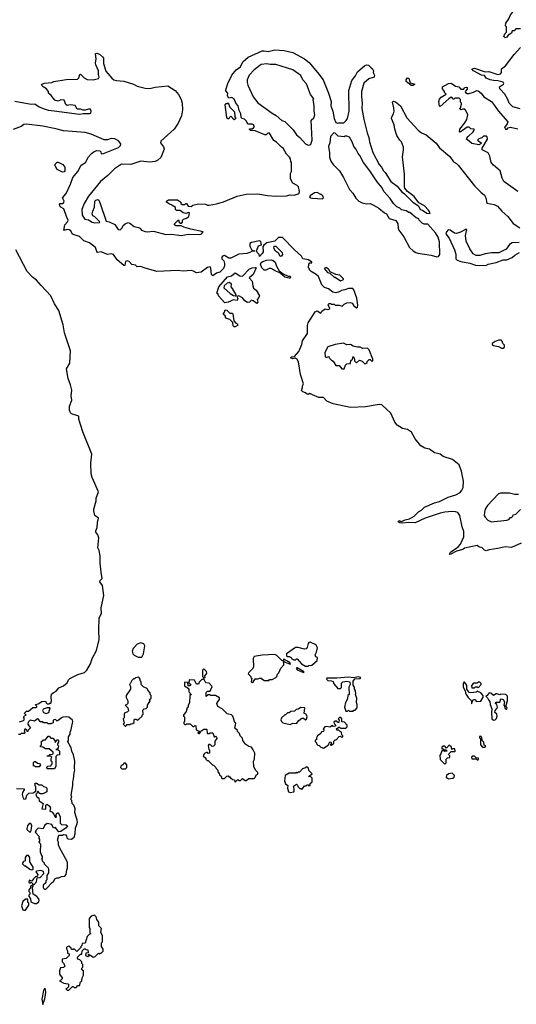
# Model space of a CAD drawing. Extents: x 1933546 to 2138868, y 524910 to 667279.
# Tile 386 of 466: x 2075729 to 2081250, y 566802 to 577742. Entities that reach past the tile are written whole.
import ezdxf

# ---------------------------------------------------------------- set-up
doc = ezdxf.new("R2010")
doc.units = 0

msp = doc.modelspace()

# ---------------------------------------------------------------- linework, layer by layer
at = {"layer": '0CON10XD'}
for points in [[(2081295, 577640), (2081245, 577640), (2081225, 577620), (2081202, 577618), (2081198, 577592), (2081160, 577570), (2081145, 577550), (2081125, 577542), (2081110, 577555), (2081123, 577587), (2081140, 577605), (2081140, 577665), (2081130, 577675), (2081133, 577705), (2081167, 577753), (2081184, 577796), (2081207, 577823), (2081242, 577905), (2081275, 577950)], [(2081293, 576753), (2081212, 576775), (2081172, 576815), (2081157, 576857), (2081122, 576915), (2081068, 576975), (2081064, 576996), (2081107, 577025), (2081110, 577035), (2081105, 577047), (2081045, 577064), (2080995, 577066), (2080958, 577075), (2080915, 577094), (2080895, 577124), (2080862, 577125), (2080774, 577175), (2080757, 577195), (2080785, 577204), (2080902, 577162), (2080945, 577168), (2081045, 577132), (2081075, 577141), (2081087, 577155), (2081084, 577195), (2081131, 577229), (2081226, 577355), (2081295, 577434)], [(2076111, 576729), (2076395, 576692), (2076435, 576702), (2076505, 576700), (2076520, 576705), (2076522, 576725), (2076515, 576750), (2076495, 576750), (2076455, 576738), (2076435, 576738), (2076405, 576750), (2076368, 576748), (2076345, 576788), (2076295, 576798), (2076255, 576790), (2076242, 576802), (2076225, 576848), (2076185, 576852), (2076155, 576838), (2076118, 576848), (2076079, 576899), (2076050, 576925), (2076048, 576945), (2076026, 576976), (2075990, 576995), (2075972, 577015), (2075980, 577025), (2076005, 577036), (2076086, 577044), (2076110, 577055), (2076245, 577078), (2076370, 577080), (2076385, 577095), (2076396, 577134), (2076404, 577136), (2076445, 577098), (2076479, 577079), (2076545, 577076), (2076605, 577090), (2076612, 577105), (2076605, 577135), (2076605, 577175), (2076575, 577240), (2076570, 577265), (2076580, 577305), (2076573, 577367), (2076585, 577370), (2076615, 577358), (2076650, 577330), (2076659, 577315), (2076662, 577255), (2076685, 577170), (2076752, 577092), (2076776, 577076), (2076805, 577067), (2076885, 577058), (2076995, 577025), (2077035, 577003), (2077125, 576980), (2077175, 576978), (2077235, 576992), (2077375, 577009), (2077457, 576955), (2077495, 576910), (2077524, 576855), (2077535, 576815), (2077540, 576740), (2077527, 576675), (2077489, 576591), (2077445, 576525), (2077299, 576391), (2077293, 576375), (2077329, 576329), (2077334, 576304), (2077297, 576213), (2077265, 576180), (2077235, 576166), (2077175, 576158), (2077075, 576169), (2076965, 576134), (2076862, 576138), (2076782, 576085), (2076708, 576012), (2076627, 575945), (2076495, 575780), (2076445, 575699), (2076421, 575635), (2076425, 575570), (2076453, 575525), (2076495, 575520), (2076535, 575494), (2076565, 575487), (2076615, 575490), (2076620, 575495), (2076565, 575552), (2076542, 575565), (2076533, 575585), (2076542, 575615), (2076562, 575658), (2076563, 575725), (2076575, 575738), (2076596, 575746), (2076608, 575738), (2076625, 575700), (2076690, 575505), (2076725, 575497), (2076788, 575468), (2076825, 575410), (2076845, 575408), (2076869, 575431), (2076880, 575455), (2076900, 575475), (2076935, 575488), (2076955, 575480), (2077003, 575443), (2077050, 575435), (2077065, 575428), (2077084, 575404), (2077125, 575390), (2077145, 575387), (2077215, 575393), (2077355, 575354), (2077415, 575361), (2077525, 575344), (2077605, 575358), (2077733, 575357), (2077750, 575365), (2077767, 575387), (2077630, 575415), (2077555, 575437), (2077525, 575453), (2077465, 575452), (2077450, 575465), (2077450, 575475), (2077495, 575520), (2077502, 575492), (2077515, 575480), (2077525, 575480), (2077537, 575493), (2077540, 575515), (2077550, 575525), (2077585, 575538), (2077610, 575555), (2077618, 575598), (2077605, 575600), (2077575, 575590), (2077548, 575598), (2077512, 575622), (2077473, 575623), (2077462, 575632), (2077460, 575655), (2077448, 575668), (2077435, 575670), (2077417, 575687), (2077395, 575692), (2077360, 575715), (2077360, 575725), (2077385, 575740), (2077485, 575742), (2077520, 575715), (2077522, 575702), (2077535, 575690), (2077565, 575690), (2077575, 575700), (2077585, 575700), (2077602, 575672), (2077635, 575668), (2077655, 575680), (2077715, 575696), (2077795, 575693), (2077815, 575683), (2077835, 575683), (2077915, 575697), (2077995, 575718), (2078147, 575783), (2078245, 575805), (2078377, 575807), (2078485, 575788), (2078575, 575781), (2078695, 575786), (2078735, 575796), (2078781, 575791), (2078825, 575806), (2078836, 575815), (2078841, 575835), (2078828, 575885), (2078815, 575900), (2078767, 575927), (2078740, 575975), (2078740, 576035), (2078750, 576055), (2078752, 576085), (2078750, 576155), (2078742, 576168), (2078740, 576195), (2078730, 576215), (2078695, 576250), (2078658, 576315), (2078640, 576325), (2078585, 576382), (2078555, 576402), (2078505, 576482), (2078488, 576482), (2078470, 576465), (2078455, 576462), (2078347, 576507), (2078295, 576510), (2078282, 576522), (2078282, 576528), (2078315, 576530), (2078330, 576540), (2078338, 576555), (2078328, 576575), (2078315, 576582), (2078265, 576580), (2078250, 576615), (2078227, 576637), (2078203, 576643), (2078190, 576655), (2078187, 576695), (2078167, 576735), (2078158, 576785), (2078130, 576815), (2078117, 576855), (2078105, 576868), (2078085, 576878), (2078055, 576870), (2078040, 576895), (2078042, 576925), (2078022, 576952), (2078019, 576965), (2078041, 577035), (2078089, 577125), (2078135, 577184), (2078183, 577217), (2078211, 577275), (2078269, 577325), (2078425, 577396), (2078445, 577398), (2078490, 577390), (2078565, 577408), (2078668, 577402), (2078765, 577379), (2078895, 577306), (2078946, 577266), (2079055, 577139), (2079101, 577075), (2079162, 576925), (2079191, 576835), (2079188, 576785), (2079211, 576725), (2079224, 576645), (2079245, 576600), (2079265, 576592), (2079275, 576598), (2079332, 576598), (2079359, 576621), (2079374, 576646), (2079391, 576725), (2079389, 576955), (2079423, 577067), (2079461, 577119), (2079485, 577165), (2079565, 577234), (2079585, 577241), (2079605, 577238), (2079635, 577206), (2079651, 577195), (2079662, 577175), (2079660, 577155), (2079672, 577125), (2079668, 577105), (2079610, 577085), (2079554, 577036), (2079530, 576945), (2079529, 576885), (2079536, 576815), (2079533, 576755), (2079554, 576634), (2079590, 576485), (2079610, 576435), (2079617, 576385), (2079656, 576266), (2079724, 576134), (2079752, 576105), (2079772, 576065), (2079792, 576045), (2079854, 575944), (2079925, 575892), (2079974, 575834), (2080008, 575808), (2080098, 575715), (2080163, 575673), (2080180, 575635), (2080206, 575626), (2080255, 575593), (2080290, 575590), (2080292, 575595), (2080273, 575625), (2080230, 575675), (2080168, 575708), (2080115, 575778), (2080042, 575832), (2080010, 575870), (2080006, 575886), (2080006, 576026), (2079983, 576217), (2079996, 576295), (2079994, 576325), (2079974, 576384), (2079955, 576404), (2079923, 576455), (2079900, 576525), (2079893, 576573), (2079862, 576645), (2079866, 576664), (2079886, 576695), (2079892, 576725), (2079890, 576765), (2079874, 576825), (2079885, 576836), (2079905, 576830), (2079964, 576785), (2080032, 576652), (2080159, 576515), (2080197, 576487), (2080248, 576465), (2080360, 576370), (2080395, 576320), (2080512, 576222), (2080552, 576162), (2080584, 576144), (2080605, 576125), (2080786, 575896), (2080855, 575825), (2080895, 575794), (2080910, 575765), (2080924, 575704), (2081005, 575690), (2081041, 575671), (2081088, 575615), (2081157, 575557), (2081215, 575479), (2081289, 575429)], [(2078935, 576348), (2078955, 576352), (2078965, 576360), (2078982, 576405), (2078970, 576625), (2078998, 576652), (2079010, 576685), (2079002, 576725), (2079002, 576785), (2078990, 576855), (2079000, 576865), (2078962, 576912), (2078918, 577028), (2078876, 577076), (2078854, 577124), (2078767, 577187), (2078575, 577243), (2078515, 577244), (2078475, 577253), (2078414, 577246), (2078334, 577186), (2078280, 577125), (2078259, 577075), (2078258, 577045), (2078264, 577014), (2078325, 576887), (2078377, 576817), (2078534, 576705), (2078579, 576679), (2078645, 576623), (2078675, 576612), (2078770, 576520), (2078808, 576465), (2078845, 576432), (2078905, 576362), (2078935, 576348)], [(2080082, 577012), (2080026, 577055), (2080024, 577075), (2080041, 577095), (2080055, 577093), (2080071, 577041), (2080122, 577025), (2080105, 577013), (2080082, 577012)], [(2081266, 575835), (2081113, 575943), (2081092, 575982), (2081071, 576065), (2080996, 576126), (2080971, 576155), (2080956, 576225), (2080937, 576265), (2080872, 576295), (2080872, 576315), (2080928, 576415), (2080925, 576440), (2080915, 576450), (2080885, 576450), (2080865, 576430), (2080835, 576420), (2080820, 576405), (2080858, 576375), (2080856, 576364), (2080835, 576353), (2080755, 576368), (2080724, 576394), (2080698, 576415), (2080700, 576425), (2080713, 576445), (2080770, 576495), (2080782, 576515), (2080780, 576525), (2080745, 576530), (2080725, 576550), (2080705, 576550), (2080625, 576492), (2080620, 576495), (2080623, 576525), (2080678, 576595), (2080700, 576635), (2080710, 576685), (2080690, 576735), (2080678, 576748), (2080655, 576750), (2080632, 576742), (2080620, 576755), (2080628, 576762), (2080640, 576805), (2080640, 576815), (2080630, 576825), (2080630, 576855), (2080615, 576870), (2080565, 576870), (2080555, 576860), (2080545, 576860), (2080538, 576878), (2080525, 576880), (2080500, 576865), (2080405, 576778), (2080395, 576782), (2080388, 576835), (2080395, 576860), (2080415, 576880), (2080470, 576915), (2080450, 576935), (2080450, 576945), (2080430, 576975), (2080430, 576995), (2080495, 577032), (2080525, 577038), (2080574, 577004), (2080610, 576995), (2080635, 576972), (2080665, 576970), (2080675, 576990), (2080695, 576992), (2080705, 576988), (2080705, 576970), (2080682, 576945), (2080684, 576934), (2080704, 576924), (2080725, 576922), (2080775, 576936), (2080810, 576955), (2080825, 576953), (2080861, 576925), (2080887, 576885), (2080974, 576835), (2081008, 576788), (2081049, 576729), (2081155, 576608), (2081150, 576585), (2081120, 576545), (2081130, 576535), (2081132, 576522), (2081148, 576525), (2081158, 576542), (2081185, 576547), (2081265, 576530)], [(2075675, 576838), (2075855, 576804), (2075896, 576806), (2075945, 576774), (2075988, 576755), (2076046, 576736), (2076111, 576729)], [(2078115, 576630), (2078075, 576670), (2078060, 576655), (2078055, 576640), (2078042, 576642), (2078032, 576655), (2078012, 576795), (2078025, 576810), (2078035, 576810), (2078045, 576820), (2078065, 576770), (2078117, 576717), (2078122, 576662), (2078130, 576645), (2078115, 576630)], [(2080405, 572260), (2080238, 572205), (2080125, 572151), (2080055, 572154), (2079985, 572148), (2079955, 572152), (2079938, 572165), (2079945, 572177), (2079975, 572168), (2080014, 572186), (2080064, 572196), (2080115, 572228), (2080164, 572276), (2080195, 572292), (2080230, 572325), (2080340, 572375), (2080395, 572390), (2080492, 572438), (2080578, 572462), (2080625, 572491), (2080646, 572515), (2080659, 572545), (2080664, 572615), (2080641, 572725), (2080616, 572796), (2080541, 572855), (2080438, 572888), (2080404, 572914), (2080375, 572922), (2080341, 572931), (2080285, 572972), (2080232, 572982), (2080188, 573008), (2080124, 573084), (2080085, 573161), (2080041, 573191), (2079985, 573202), (2079927, 573237), (2079901, 573271), (2079855, 573371), (2079755, 573463), (2079725, 573466), (2079575, 573440), (2079405, 573432), (2079215, 573473), (2079144, 573504), (2079106, 573546), (2079055, 573544), (2078985, 573574), (2078955, 573589), (2078935, 573579), (2078925, 573580), (2078908, 573598), (2078875, 573607), (2078862, 573622), (2078873, 573655), (2078872, 573675), (2078884, 573695), (2078849, 573799), (2078830, 573940), (2078815, 573967), (2078795, 573982), (2078766, 573974), (2078740, 573985), (2078750, 573995), (2078785, 574000), (2078831, 574055), (2078865, 574132), (2078874, 574175), (2078929, 574255), (2078929, 574345), (2078935, 574375), (2079015, 574498), (2079037, 574507), (2079075, 574482), (2079087, 574503), (2079125, 574530), (2079155, 574522), (2079170, 574525), (2079178, 574535), (2079160, 574575), (2079165, 574590), (2079185, 574590), (2079195, 574580), (2079225, 574580), (2079235, 574570), (2079282, 574572), (2079315, 574560), (2079335, 574580), (2079365, 574598), (2079405, 574600), (2079425, 574592), (2079445, 574562), (2079475, 574540), (2079485, 574550), (2079488, 574572), (2079477, 574647), (2079445, 574741), (2079432, 574755), (2079385, 574756), (2079345, 574740), (2079305, 574733), (2079282, 574718), (2079245, 574707), (2079210, 574715), (2079161, 574751), (2079117, 574767), (2079088, 574795), (2079049, 574889), (2079025, 574912), (2078970, 574945), (2078950, 574965), (2078950, 574975), (2078940, 574985), (2078942, 575028), (2078955, 575040), (2078978, 575042), (2078978, 575048), (2078940, 575075), (2078877, 575087), (2078862, 575115), (2078784, 575184), (2078652, 575322), (2078605, 575324), (2078565, 575280), (2078478, 575262), (2078442, 575238), (2078431, 575219), (2078436, 575165), (2078425, 575143), (2078395, 575110), (2078392, 575135), (2078370, 575155), (2078360, 575175), (2078385, 575229), (2078418, 575242), (2078409, 575279), (2078395, 575286), (2078307, 575267), (2078288, 575255), (2078288, 575225), (2078305, 575189), (2078315, 575180), (2078342, 575175), (2078339, 575171), (2078315, 575172), (2078286, 575154), (2078255, 575146), (2078165, 575139), (2078075, 575091), (2078053, 575093), (2078005, 575123), (2077985, 575115), (2077977, 575103), (2077977, 575087), (2077998, 575065), (2078006, 575035), (2078005, 575006), (2077995, 574978), (2077955, 574938), (2077915, 574925), (2077875, 574895), (2077862, 574912), (2077853, 574983), (2077845, 574996), (2077815, 574989), (2077745, 574936), (2077695, 574929), (2077660, 574950), (2077634, 574956), (2077545, 574947), (2077485, 574955), (2077255, 574945), (2077114, 574984), (2077075, 575002), (2077035, 574998), (2077015, 575015), (2076975, 575022), (2076946, 575055), (2076925, 575065), (2076905, 575057), (2076897, 575013), (2076885, 575012), (2076813, 575073), (2076772, 575135), (2076745, 575140), (2076705, 575132), (2076635, 575162), (2076595, 575156), (2076586, 575166), (2076573, 575213), (2076505, 575263), (2076442, 575285), (2076395, 575332), (2076325, 575355), (2076312, 575365), (2076298, 575395), (2076278, 575408), (2076255, 575412), (2076221, 575401), (2076232, 575465), (2076260, 575495), (2076268, 575515), (2076248, 575555), (2076220, 575640), (2076180, 575665), (2076170, 575695), (2076175, 575701), (2076205, 575702), (2076220, 575710), (2076222, 575725), (2076206, 575765), (2076245, 575810), (2076295, 575915), (2076320, 575990), (2076374, 576055), (2076413, 576127), (2076460, 576155), (2076495, 576218), (2076528, 576255), (2076555, 576278), (2076585, 576288), (2076620, 576285), (2076630, 576275), (2076633, 576253), (2076662, 576255), (2076828, 576322), (2076849, 576345), (2076854, 576365), (2076829, 576395), (2076785, 576420), (2076744, 576424), (2076705, 576408), (2076667, 576407), (2076525, 576471), (2076455, 576490), (2076215, 576508), (2076131, 576529), (2075985, 576560), (2075805, 576581), (2075775, 576578), (2075745, 576557), (2075656, 576524)], [(2080365, 575106), (2080385, 575111), (2080401, 575135), (2080397, 575273), (2080382, 575325), (2080353, 575373), (2080265, 575470), (2080225, 575472), (2080205, 575480), (2080170, 575515), (2080165, 575530), (2080135, 575540), (2080065, 575600), (2080055, 575600), (2080027, 575617), (2079975, 575630), (2079955, 575648), (2079920, 575665), (2079885, 575700), (2079846, 575756), (2079778, 575835), (2079760, 575875), (2079702, 575942), (2079622, 576065), (2079552, 576155), (2079512, 576235), (2079492, 576255), (2079466, 576306), (2079444, 576334), (2079426, 576386), (2079396, 576436), (2079365, 576450), (2079345, 576450), (2079335, 576442), (2079268, 576448), (2079235, 576482), (2079220, 576485), (2079184, 576446), (2079176, 576374), (2079163, 576335), (2079173, 576265), (2079172, 576215), (2079189, 576169), (2079214, 576134), (2079283, 576065), (2079329, 575989), (2079396, 575856), (2079431, 575815), (2079465, 575760), (2079500, 575725), (2079535, 575706), (2079580, 575695), (2079625, 575699), (2079669, 575679), (2079720, 575650), (2079785, 575595), (2079806, 575585), (2079838, 575535), (2079912, 575512), (2079931, 575475), (2079935, 575425), (2079944, 575405), (2080001, 575331), (2080062, 575212), (2080105, 575175), (2080134, 575154), (2080155, 575148), (2080305, 575127), (2080365, 575106)], [(2076205, 576050), (2076145, 576079), (2076118, 576125), (2076122, 576138), (2076145, 576160), (2076155, 576160), (2076210, 576135), (2076232, 576105), (2076232, 576065), (2076225, 576052), (2076205, 576050)], [(2079095, 575752), (2079108, 575765), (2079100, 575785), (2079085, 575800), (2079075, 575800), (2079035, 575822), (2079005, 575818), (2078958, 575785), (2078952, 575775), (2078958, 575765), (2078985, 575758), (2079095, 575752)], [(2081283, 575267), (2081205, 575262), (2081175, 575243), (2081136, 575194), (2081057, 575153), (2080975, 575152), (2080905, 575141), (2080846, 575124), (2080805, 575122), (2080771, 575141), (2080734, 575195), (2080692, 575282), (2080685, 575345), (2080700, 575410), (2080685, 575411), (2080628, 575382), (2080585, 575368), (2080562, 575372), (2080515, 575404), (2080494, 575406), (2080472, 575385), (2080468, 575365), (2080503, 575315), (2080564, 575185), (2080576, 575136), (2080578, 575085), (2080592, 575072), (2080634, 575054), (2080735, 575039), (2080795, 575014), (2080910, 575010), (2080938, 575025), (2081025, 575043), (2081105, 575076), (2081145, 575076), (2081205, 575101), (2081232, 575128), (2081284, 575155)], [(2078635, 575113), (2078625, 575116), (2078605, 575149), (2078571, 575171), (2078554, 575204), (2078559, 575225), (2078575, 575225), (2078589, 575215), (2078647, 575157), (2078652, 575135), (2078635, 575113)], [(2075725, 569940), (2075770, 569955), (2075778, 569965), (2075777, 569987), (2075770, 569995), (2075782, 570008), (2075800, 570015), (2075782, 570032), (2075782, 570038), (2075805, 570060), (2075825, 570060), (2075847, 570073), (2075875, 570100), (2075908, 570102), (2075920, 570105), (2075920, 570115), (2075900, 570135), (2075935, 570140), (2075975, 570168), (2076015, 570170), (2076022, 570152), (2076035, 570140), (2076055, 570140), (2076065, 570150), (2076075, 570150), (2076082, 570175), (2076078, 570215), (2076081, 570249), (2076100, 570265), (2076135, 570280), (2076165, 570318), (2076215, 570342), (2076256, 570374), (2076272, 570408), (2076286, 570424), (2076375, 570466), (2076449, 570491), (2076474, 570516), (2076516, 570584), (2076535, 570646), (2076581, 570735), (2076614, 570855), (2076610, 570955), (2076614, 571096), (2076637, 571145), (2076634, 571206), (2076663, 571345), (2076650, 571455), (2076621, 571495), (2076625, 571513), (2076646, 571535), (2076636, 571605), (2076623, 571703), (2076622, 571785), (2076613, 571843), (2076599, 571875), (2076607, 571985), (2076598, 572018), (2076577, 572047), (2076577, 572065), (2076591, 572099), (2076594, 572155), (2076606, 572205), (2076565, 572234), (2076552, 572285), (2076553, 572305), (2076580, 572395), (2076578, 572425), (2076606, 572496), (2076534, 572655), (2076524, 572695), (2076518, 572815), (2076532, 572915), (2076431, 573165), (2076388, 573305), (2076387, 573337), (2076305, 573363), (2076293, 573375), (2076281, 573405), (2076283, 573447), (2076310, 573515), (2076302, 573565), (2076308, 573625), (2076295, 573685), (2076266, 573754), (2076250, 573865), (2076286, 573925), (2076295, 574065), (2076226, 574265), (2076211, 574351), (2076163, 574513), (2076116, 574585), (2076075, 574675), (2075969, 574789), (2075915, 574847), (2075871, 574881), (2075812, 574945), (2075685, 575185)], [(2078725, 574869), (2078675, 574882), (2078621, 574931), (2078585, 574944), (2078525, 574979), (2078503, 574977), (2078465, 574958), (2078445, 574959), (2078420, 574985), (2078407, 575025), (2078415, 575043), (2078433, 575057), (2078471, 575069), (2078524, 575074), (2078545, 575068), (2078568, 575048), (2078583, 575005), (2078615, 574953), (2078658, 574918), (2078712, 574892), (2078735, 574891), (2078739, 574885), (2078735, 574872), (2078725, 574869)], [(2078365, 574589), (2078325, 574619), (2078305, 574626), (2078285, 574604), (2078262, 574602), (2078230, 574620), (2078205, 574653), (2078165, 574674), (2078143, 574667), (2078153, 574645), (2078145, 574623), (2078105, 574631), (2078045, 574604), (2078008, 574598), (2077939, 574675), (2077934, 574694), (2077920, 574705), (2077943, 574775), (2078038, 574885), (2078085, 574895), (2078125, 574929), (2078175, 574897), (2078206, 574894), (2078285, 574974), (2078315, 574987), (2078349, 574989), (2078356, 574985), (2078325, 574912), (2078280, 574875), (2078315, 574838), (2078319, 574785), (2078329, 574759), (2078356, 574736), (2078395, 574675), (2078388, 574655), (2078368, 574635), (2078375, 574605), (2078365, 574589)], [(2079295, 574842), (2079330, 574855), (2079328, 574865), (2079289, 574905), (2079243, 574913), (2079182, 574942), (2079165, 574968), (2079135, 574988), (2079112, 574978), (2079150, 574935), (2079178, 574928), (2079225, 574880), (2079235, 574880), (2079295, 574842)], [(2078125, 574674), (2078134, 574676), (2078136, 574685), (2078096, 574756), (2078079, 574775), (2078084, 574805), (2078062, 574822), (2078036, 574815), (2078003, 574785), (2077997, 574765), (2078070, 574700), (2078105, 574678), (2078125, 574674)], [(2078125, 574330), (2078115, 574330), (2078102, 574342), (2078098, 574378), (2078065, 574410), (2078020, 574425), (2078013, 574453), (2077992, 574472), (2078007, 574493), (2078013, 574517), (2078030, 574515), (2078065, 574480), (2078095, 574480), (2078100, 574475), (2078110, 574395), (2078132, 574372), (2078150, 574365), (2078150, 574345), (2078125, 574330)], [(2079335, 573864), (2079350, 573905), (2079365, 573920), (2079408, 573922), (2079410, 573955), (2079428, 573972), (2079435, 574000), (2079450, 573975), (2079452, 573952), (2079475, 573930), (2079505, 573960), (2079538, 573948), (2079565, 573920), (2079578, 573922), (2079590, 573935), (2079590, 573945), (2079613, 573967), (2079625, 573968), (2079645, 573948), (2079655, 573952), (2079655, 573972), (2079615, 574076), (2079595, 574093), (2079545, 574090), (2079515, 574103), (2079485, 574103), (2079435, 574116), (2079405, 574134), (2079365, 574130), (2079327, 574147), (2079236, 574134), (2079155, 574108), (2079120, 574045), (2079125, 574000), (2079135, 573990), (2079165, 574000), (2079170, 573985), (2079195, 573960), (2079215, 573950), (2079235, 573910), (2079245, 573902), (2079282, 573902), (2079312, 573865), (2079335, 573864)], [(2081105, 574092), (2081120, 574105), (2081120, 574125), (2081100, 574145), (2081092, 574172), (2081082, 574182), (2081055, 574180), (2081015, 574167), (2080980, 574145), (2080980, 574135), (2080995, 574123), (2081052, 574112), (2081085, 574092), (2081105, 574092)], [(2081275, 572468), (2081235, 572468), (2081175, 572480), (2081075, 572481), (2081052, 572475), (2080930, 572345), (2080904, 572305), (2080895, 572270), (2080894, 572235), (2080904, 572215), (2080935, 572183), (2080975, 572164)], [(2081305, 571926), (2081195, 571877), (2081125, 571885), (2081045, 571866), (2080947, 571853), (2080915, 571841), (2080898, 571848), (2080870, 571875), (2080835, 571885), (2080815, 571900), (2080675, 571872), (2080655, 571857), (2080584, 571836), (2080515, 571800), (2080508, 571805), (2080517, 571825), (2080603, 571887), (2080628, 571915), (2080668, 571995), (2080667, 572055), (2080648, 572108), (2080622, 572235), (2080598, 572268), (2080575, 572276), (2080535, 572278), (2080455, 572271), (2080405, 572260)], [(2080975, 572164), (2081145, 572182), (2081165, 572190), (2081185, 572210), (2081195, 572210), (2081210, 572225), (2081215, 572240), (2081245, 572250), (2081295, 572300)], [(2077085, 570660), (2077107, 570695), (2077120, 570785), (2077109, 570809), (2077075, 570820), (2077035, 570803), (2076990, 570755), (2076979, 570725), (2076986, 570696), (2077002, 570682), (2077045, 570660), (2077085, 570660)], [(2078905, 570558), (2078935, 570560), (2078943, 570567), (2078978, 570572), (2079037, 570623), (2079040, 570655), (2079020, 570665), (2079013, 570685), (2079030, 570715), (2079038, 570765), (2079025, 570792), (2079008, 570805), (2078960, 570825), (2078945, 570823), (2078935, 570812), (2078924, 570766), (2078915, 570752), (2078895, 570748), (2078825, 570766), (2078795, 570767), (2078694, 570696), (2078694, 570675), (2078705, 570667), (2078726, 570666), (2078747, 570657), (2078755, 570642), (2078775, 570630), (2078795, 570630), (2078805, 570640), (2078815, 570640), (2078860, 570585), (2078905, 570558)], [(2078315, 570378), (2078325, 570382), (2078345, 570420), (2078375, 570420), (2078405, 570430), (2078415, 570420), (2078425, 570420), (2078445, 570400), (2078465, 570400), (2078498, 570402), (2078505, 570410), (2078535, 570410), (2078575, 570432), (2078588, 570445), (2078595, 570470), (2078610, 570485), (2078632, 570538), (2078667, 570573), (2078660, 570620), (2078645, 570622), (2078589, 570679), (2078565, 570688), (2078425, 570683), (2078335, 570668), (2078323, 570645), (2078327, 570553), (2078320, 570535), (2078275, 570490), (2078270, 570475), (2078300, 570445), (2078300, 570435), (2078310, 570425), (2078302, 570385), (2078315, 570378)], [(2078735, 570582), (2078740, 570585), (2078732, 570595), (2078708, 570615), (2078665, 570638), (2078660, 570635), (2078660, 570620), (2078680, 570605), (2078735, 570582)], [(2077785, 570430), (2077790, 570435), (2077788, 570452), (2077807, 570473), (2077810, 570485), (2077805, 570500), (2077775, 570530), (2077760, 570515), (2077760, 570445), (2077772, 570432), (2077785, 570430)], [(2078885, 570488), (2078892, 570495), (2078885, 570502), (2078815, 570540), (2078802, 570538), (2078815, 570518), (2078885, 570488)], [(2076905, 569890), (2076925, 569910), (2076955, 569910), (2076965, 569920), (2076988, 569922), (2077000, 569935), (2077000, 569965), (2077005, 569970), (2077025, 569970), (2077035, 569960), (2077055, 569970), (2077090, 570005), (2077090, 570015), (2077100, 570025), (2077098, 570072), (2077113, 570087), (2077135, 570090), (2077150, 570105), (2077150, 570125), (2077180, 570175), (2077170, 570185), (2077190, 570205), (2077190, 570235), (2077180, 570245), (2077180, 570265), (2077152, 570292), (2077150, 570305), (2077140, 570315), (2077110, 570325), (2077080, 570355), (2077080, 570385), (2077070, 570395), (2077070, 570415), (2077055, 570438), (2077015, 570430), (2077005, 570420), (2076995, 570420), (2076975, 570400), (2076958, 570362), (2076950, 570355), (2076960, 570335), (2076960, 570305), (2076912, 570235), (2076913, 570213), (2076930, 570175), (2076930, 570145), (2076915, 570130), (2076900, 570125), (2076930, 570095), (2076940, 570065), (2076928, 570052), (2076894, 570036), (2076890, 570025), (2076890, 569985), (2076880, 569975), (2076890, 569925), (2076880, 569915), (2076905, 569890)], [(2078125, 569270), (2078155, 569300), (2078165, 569290), (2078185, 569290), (2078205, 569310), (2078235, 569290), (2078245, 569290), (2078275, 569310), (2078335, 569310), (2078348, 569322), (2078360, 569355), (2078375, 569360), (2078377, 569377), (2078352, 569405), (2078332, 569445), (2078330, 569505), (2078340, 569525), (2078342, 569592), (2078325, 569630), (2078305, 569658), (2078275, 569668), (2078230, 569695), (2078230, 569705), (2078210, 569735), (2078205, 569760), (2078180, 569785), (2078172, 569812), (2078150, 569835), (2078150, 569845), (2078122, 569872), (2078130, 569925), (2078120, 569935), (2078100, 570005), (2078085, 570020), (2078035, 570030), (2077980, 570085), (2077933, 570113), (2077922, 570145), (2077930, 570165), (2077952, 570188), (2077949, 570209), (2077905, 570233), (2077855, 570232), (2077845, 570240), (2077825, 570240), (2077802, 570222), (2077802, 570268), (2077815, 570280), (2077848, 570282), (2077870, 570335), (2077835, 570370), (2077800, 570375), (2077775, 570420), (2077765, 570410), (2077755, 570410), (2077725, 570380), (2077715, 570360), (2077695, 570360), (2077674, 570404), (2077612, 570408), (2077610, 570375), (2077630, 570355), (2077625, 570340), (2077602, 570342), (2077598, 570378), (2077565, 570380), (2077560, 570375), (2077562, 570342), (2077575, 570330), (2077588, 570328), (2077608, 570308), (2077610, 570275), (2077620, 570265), (2077620, 570255), (2077640, 570245), (2077620, 570235), (2077617, 570153), (2077600, 570125), (2077600, 570105), (2077590, 570095), (2077580, 570055), (2077550, 570015), (2077550, 570005), (2077560, 569995), (2077560, 569945), (2077553, 569937), (2077553, 569923), (2077565, 569910), (2077575, 569910), (2077585, 569920), (2077625, 569920), (2077655, 569890), (2077665, 569890), (2077675, 569900), (2077688, 569898), (2077692, 569852), (2077730, 569835), (2077710, 569815), (2077715, 569810), (2077728, 569812), (2077740, 569825), (2077742, 569838), (2077775, 569860), (2077805, 569860), (2077810, 569855), (2077812, 569812), (2077835, 569810), (2077845, 569820), (2077875, 569820), (2077890, 569775), (2077895, 569770), (2077905, 569780), (2077918, 569768), (2077920, 569755), (2077900, 569725), (2077900, 569685), (2077885, 569670), (2077868, 569668), (2077845, 569690), (2077832, 569688), (2077823, 569677), (2077830, 569635), (2077840, 569625), (2077838, 569592), (2077825, 569590), (2077815, 569600), (2077805, 569600), (2077785, 569590), (2077770, 569565), (2077798, 569538), (2077800, 569525), (2077812, 569512), (2077825, 569510), (2077872, 569462), (2077885, 569460), (2077910, 569435), (2077912, 569422), (2077930, 569405), (2077930, 569385), (2077948, 569368), (2077952, 569352), (2077968, 569338), (2077975, 569310), (2078005, 569310), (2078032, 569338), (2078045, 569340), (2078055, 569330), (2078065, 569330), (2078075, 569310), (2078085, 569310), (2078095, 569300), (2078118, 569298), (2078125, 569270)], [(2079435, 570060), (2079445, 570070), (2079458, 570072), (2079480, 570095), (2079480, 570135), (2079472, 570155), (2079478, 570205), (2079462, 570245), (2079467, 570253), (2079462, 570285), (2079450, 570305), (2079450, 570325), (2079438, 570348), (2079438, 570392), (2079455, 570420), (2079515, 570422), (2079520, 570435), (2079495, 570442), (2079439, 570431), (2079385, 570437), (2079255, 570426), (2079142, 570425), (2079140, 570415), (2079155, 570399), (2079196, 570396), (2079215, 570388), (2079220, 570365), (2079265, 570310), (2079295, 570310), (2079308, 570322), (2079308, 570372), (2079320, 570385), (2079365, 570393), (2079400, 570385), (2079402, 570355), (2079388, 570325), (2079390, 570245), (2079378, 570232), (2079372, 570195), (2079352, 570155), (2079338, 570105), (2079355, 570060), (2079375, 570060), (2079385, 570070), (2079395, 570060), (2079435, 570060)], [(2080755, 570140), (2080760, 570165), (2080775, 570190), (2080788, 570188), (2080808, 570168), (2080855, 570170), (2080880, 570215), (2080880, 570235), (2080855, 570262), (2080815, 570280), (2080805, 570272), (2080745, 570262), (2080727, 570267), (2080700, 570305), (2080700, 570345), (2080690, 570365), (2080675, 570380), (2080665, 570380), (2080658, 570365), (2080660, 570325), (2080682, 570285), (2080684, 570264), (2080692, 570245), (2080715, 570210), (2080750, 570175), (2080750, 570145), (2080755, 570140)], [(2080825, 570320), (2080860, 570355), (2080858, 570368), (2080845, 570380), (2080825, 570380), (2080815, 570370), (2080775, 570370), (2080750, 570345), (2080755, 570320), (2080785, 570320), (2080795, 570330), (2080815, 570330), (2080825, 570320)], [(2080995, 569960), (2081015, 569962), (2081031, 569979), (2081038, 570005), (2081032, 570025), (2081012, 570045), (2081013, 570067), (2081035, 570090), (2081040, 570105), (2081032, 570132), (2081020, 570145), (2081022, 570158), (2081065, 570160), (2081072, 570168), (2081073, 570187), (2081083, 570197), (2081105, 570188), (2081120, 570165), (2081112, 570125), (2081120, 570115), (2081123, 570093), (2081135, 570080), (2081145, 570080), (2081147, 570095), (2081138, 570108), (2081138, 570125), (2081153, 570175), (2081151, 570225), (2081135, 570244), (2081073, 570247), (2081065, 570242), (2081035, 570252), (2081025, 570252), (2080995, 570232), (2080965, 570260), (2080948, 570262), (2080925, 570232), (2080910, 570225), (2080929, 570209), (2080940, 570185), (2080957, 570167), (2080958, 570135), (2080977, 570085), (2080973, 570045), (2080979, 569975), (2080995, 569960)], [(2076025, 570034), (2076054, 570046), (2076068, 570098), (2076033, 570097), (2075990, 570080), (2075982, 570068), (2075993, 570043), (2076025, 570034)], [(2078735, 569912), (2078765, 569928), (2078806, 569924), (2078834, 569956), (2078865, 569980), (2078885, 569980), (2078905, 569964), (2078919, 569971), (2078923, 569995), (2078917, 570017), (2078905, 570030), (2078890, 570035), (2078898, 570098), (2078855, 570100), (2078825, 570080), (2078802, 570078), (2078785, 570060), (2078743, 570057), (2078725, 570040), (2078705, 570040), (2078685, 570020), (2078675, 570020), (2078640, 569985), (2078632, 569965), (2078640, 569945), (2078655, 569930), (2078735, 569912)], [(2075695, 569200), (2075778, 569198), (2075780, 569185), (2075760, 569155), (2075758, 569135), (2075762, 569105), (2075775, 569082), (2075796, 569084), (2075808, 569125), (2075832, 569148), (2075877, 569153), (2075908, 569172), (2075910, 569215), (2075900, 569235), (2075902, 569258), (2075915, 569260), (2075945, 569240), (2075975, 569240), (2075992, 569222), (2076020, 569215), (2076030, 569205), (2076030, 569165), (2075985, 569140), (2075955, 569140), (2075942, 569152), (2075935, 569170), (2075922, 569158), (2075920, 569145), (2075910, 569135), (2075922, 569102), (2075935, 569100), (2075942, 569092), (2075944, 569064), (2075990, 569035), (2075974, 568974), (2076020, 568970), (2076020, 569015), (2076033, 569027), (2076060, 569005), (2076072, 568985), (2076065, 568950), (2076085, 568940), (2076110, 568915), (2076125, 568880), (2076137, 568883), (2076130, 568905), (2076145, 568930), (2076155, 568930), (2076165, 568920), (2076180, 568885), (2076180, 568815), (2076195, 568800), (2076245, 568798), (2076260, 568785), (2076245, 568762), (2076188, 568722), (2076165, 568720), (2076140, 568745), (2076128, 568768), (2076105, 568760), (2076085, 568800), (2076035, 568810), (2076005, 568790), (2075988, 568752), (2075935, 568760), (2075910, 568735), (2075910, 568725), (2075900, 568715), (2075950, 568665), (2075940, 568655), (2075940, 568645), (2075950, 568635), (2075950, 568615), (2075940, 568605), (2075960, 568585), (2075958, 568495), (2075970, 568455), (2075980, 568445), (2075980, 568425), (2075970, 568415), (2075980, 568405), (2075982, 568392), (2076000, 568375), (2076000, 568365), (2076045, 568320), (2076050, 568305), (2076050, 568265), (2076030, 568235), (2076030, 568185), (2076020, 568175), (2076018, 568152), (2075990, 568125), (2075990, 568095), (2076005, 568080), (2076018, 568082), (2076092, 568158), (2076106, 568164), (2076120, 568195), (2076143, 568207), (2076165, 568208), (2076195, 568222), (2076232, 568228), (2076247, 568243), (2076252, 568295), (2076262, 568315), (2076262, 568382), (2076173, 568545), (2076162, 568575), (2076160, 568605), (2076148, 568625), (2076165, 568680), (2076205, 568682), (2076215, 568690), (2076240, 568685), (2076250, 568675), (2076252, 568652), (2076265, 568640), (2076305, 568638), (2076335, 568660), (2076347, 568697), (2076348, 568765), (2076365, 568800), (2076370, 568825), (2076367, 568847), (2076343, 568935), (2076347, 568975), (2076330, 569015), (2076313, 569033), (2076307, 569067), (2076300, 569075), (2076300, 569095), (2076307, 569105), (2076300, 569125), (2076318, 569235), (2076318, 569275), (2076328, 569305), (2076333, 569373), (2076342, 569405), (2076338, 569425), (2076342, 569505), (2076328, 569575), (2076308, 569615), (2076302, 569652), (2076260, 569725), (2076270, 569735), (2076270, 569775), (2076290, 569805), (2076290, 569825), (2076302, 569855), (2076320, 569945), (2076315, 569960), (2076275, 569992), (2076245, 569997), (2076208, 569992), (2076193, 569987), (2076165, 569960), (2076155, 569960), (2076145, 569950), (2076127, 569967), (2076110, 569965), (2076102, 569955), (2076100, 569930), (2076075, 569920), (2076045, 569920), (2076035, 569930), (2075995, 569930), (2075985, 569940), (2075955, 569940), (2075939, 569969), (2075926, 569976), (2075895, 569950), (2075845, 569960), (2075822, 569938), (2075820, 569915), (2075830, 569895), (2075850, 569875), (2075822, 569848), (2075818, 569832), (2075812, 569832), (2075808, 569848), (2075795, 569860), (2075785, 569860), (2075780, 569835), (2075790, 569825), (2075778, 569812), (2075745, 569810), (2075735, 569800), (2075715, 569800)], [(2079105, 569650), (2079158, 569682), (2079175, 569720), (2079190, 569715), (2079190, 569695), (2079180, 569685), (2079195, 569680), (2079220, 569705), (2079222, 569728), (2079235, 569740), (2079248, 569742), (2079282, 569778), (2079295, 569780), (2079305, 569770), (2079320, 569775), (2079320, 569785), (2079310, 569795), (2079308, 569828), (2079292, 569832), (2079275, 569850), (2079255, 569850), (2079250, 569865), (2079275, 569880), (2079285, 569880), (2079295, 569870), (2079355, 569870), (2079370, 569885), (2079370, 569905), (2079338, 569938), (2079312, 569942), (2079310, 569975), (2079298, 569988), (2079285, 569990), (2079270, 569975), (2079280, 569965), (2079278, 569932), (2079262, 569932), (2079255, 569950), (2079235, 569950), (2079222, 569938), (2079232, 569912), (2079240, 569905), (2079238, 569892), (2079215, 569890), (2079205, 569900), (2079175, 569882), (2079145, 569890), (2079120, 569885), (2079102, 569865), (2079110, 569855), (2079108, 569832), (2079085, 569830), (2079078, 569812), (2079040, 569785), (2079030, 569765), (2079028, 569742), (2079012, 569738), (2079012, 569722), (2079028, 569708), (2079030, 569695), (2079042, 569682), (2079058, 569678), (2079075, 569660), (2079105, 569650)], [(2076115, 569420), (2076035, 569420), (2076030, 569425), (2076030, 569435), (2076042, 569448), (2076078, 569452), (2076080, 569465), (2076090, 569475), (2076090, 569495), (2076080, 569505), (2076080, 569535), (2076088, 569548), (2076075, 569560), (2076035, 569560), (2076030, 569565), (2076052, 569568), (2076065, 569578), (2076095, 569580), (2076102, 569588), (2076100, 569605), (2076055, 569640), (2076015, 569642), (2075985, 569660), (2075960, 569665), (2075960, 569675), (2075970, 569685), (2075972, 569728), (2075985, 569730), (2075995, 569740), (2076015, 569740), (2076045, 569780), (2076055, 569780), (2076075, 569760), (2076098, 569758), (2076120, 569735), (2076125, 569710), (2076145, 569740), (2076155, 569740), (2076162, 569732), (2076162, 569715), (2076150, 569695), (2076150, 569685), (2076160, 569675), (2076157, 569653), (2076148, 569642), (2076130, 569635), (2076155, 569630), (2076170, 569615), (2076170, 569575), (2076145, 569570), (2076130, 569555), (2076132, 569445), (2076115, 569420)], [(2080905, 569660), (2080910, 569675), (2080893, 569683), (2080890, 569715), (2080870, 569735), (2080868, 569768), (2080855, 569780), (2080842, 569778), (2080840, 569765), (2080850, 569755), (2080850, 569685), (2080875, 569660), (2080905, 569660)], [(2080455, 569470), (2080470, 569485), (2080470, 569525), (2080485, 569540), (2080510, 569545), (2080510, 569565), (2080500, 569575), (2080502, 569588), (2080525, 569610), (2080565, 569610), (2080570, 569615), (2080565, 569640), (2080545, 569640), (2080532, 569632), (2080528, 569658), (2080505, 569680), (2080475, 569650), (2080455, 569670), (2080435, 569670), (2080422, 569658), (2080422, 569642), (2080435, 569640), (2080445, 569630), (2080465, 569630), (2080480, 569615), (2080455, 569610), (2080445, 569620), (2080422, 569618), (2080410, 569585), (2080398, 569572), (2080403, 569523), (2080455, 569470)], [(2080825, 569520), (2080830, 569525), (2080828, 569538), (2080805, 569540), (2080785, 569560), (2080765, 569560), (2080753, 569547), (2080755, 569530), (2080805, 569530), (2080815, 569520), (2080825, 569520)], [(2075945, 569440), (2075905, 569440), (2075895, 569450), (2075882, 569452), (2075882, 569488), (2075895, 569500), (2075905, 569500), (2075925, 569480), (2075948, 569478), (2075960, 569465), (2075945, 569440)], [(2076905, 569420), (2076920, 569435), (2076920, 569465), (2076905, 569480), (2076885, 569480), (2076875, 569460), (2076865, 569460), (2076852, 569448), (2076850, 569435), (2076865, 569420), (2076905, 569420)], [(2078735, 569157), (2078775, 569162), (2078782, 569175), (2078782, 569195), (2078772, 569228), (2078805, 569250), (2078818, 569238), (2078822, 569222), (2078842, 569202), (2078855, 569200), (2078865, 569190), (2078895, 569230), (2078915, 569230), (2078925, 569240), (2078935, 569240), (2078945, 569230), (2078958, 569232), (2078960, 569255), (2078980, 569275), (2078980, 569315), (2078965, 569330), (2078940, 569335), (2078980, 569365), (2078942, 569402), (2078940, 569425), (2078928, 569438), (2078915, 569440), (2078905, 569430), (2078872, 569418), (2078838, 569382), (2078825, 569380), (2078815, 569370), (2078805, 569380), (2078795, 569370), (2078725, 569370), (2078682, 569345), (2078672, 569285), (2078683, 569253), (2078710, 569235), (2078708, 569205), (2078718, 569165), (2078735, 569157)], [(2080495, 569308), (2080545, 569314), (2080560, 569325), (2080564, 569345), (2080535, 569372), (2080496, 569364), (2080472, 569345), (2080470, 569325), (2080495, 569308)], [(2075845, 568710), (2075857, 568733), (2075864, 568785), (2075855, 568803), (2075845, 568812), (2075835, 568812), (2075814, 568786), (2075807, 568757), (2075810, 568745), (2075845, 568710)], [(2075855, 568298), (2075875, 568300), (2075880, 568305), (2075877, 568327), (2075842, 568385), (2075843, 568435), (2075827, 568457), (2075805, 568457), (2075790, 568435), (2075790, 568395), (2075772, 568388), (2075760, 568375), (2075760, 568365), (2075782, 568342), (2075795, 568340), (2075843, 568303), (2075855, 568298)], [(2075885, 568130), (2075917, 568165), (2075922, 568208), (2075955, 568210), (2075998, 568255), (2075995, 568278), (2075965, 568290), (2075915, 568280), (2075910, 568275), (2075930, 568245), (2075928, 568232), (2075915, 568220), (2075905, 568220), (2075882, 568198), (2075865, 568170), (2075835, 568180), (2075830, 568155), (2075845, 568150), (2075855, 568160), (2075885, 568130)], [(2075893, 567923), (2075915, 567923), (2075940, 567940), (2075944, 567955), (2075940, 567975), (2075919, 567999), (2075878, 568028), (2075870, 568095), (2075870, 568105), (2075880, 568115), (2075880, 568130), (2075875, 568130), (2075850, 568115), (2075850, 568095), (2075832, 568075), (2075830, 568055), (2075840, 568045), (2075840, 568025), (2075830, 568015), (2075830, 568005), (2075850, 567975), (2075852, 567942), (2075893, 567923)], [(2075775, 567848), (2075795, 567850), (2075830, 567905), (2075830, 567925), (2075820, 567935), (2075820, 567965), (2075815, 567970), (2075795, 567970), (2075762, 567945), (2075748, 567895), (2075764, 567854), (2075775, 567848)], [(2076275, 566960), (2076315, 567000), (2076325, 567000), (2076335, 566990), (2076355, 566990), (2076375, 567010), (2076398, 567012), (2076400, 567045), (2076418, 567065), (2076423, 567097), (2076440, 567125), (2076440, 567175), (2076420, 567185), (2076420, 567205), (2076430, 567215), (2076430, 567245), (2076420, 567255), (2076420, 567275), (2076398, 567298), (2076382, 567302), (2076370, 567315), (2076373, 567327), (2076392, 567348), (2076405, 567360), (2076420, 567360), (2076422, 567398), (2076445, 567420), (2076455, 567420), (2076465, 567410), (2076488, 567408), (2076490, 567375), (2076465, 567370), (2076460, 567345), (2076487, 567333), (2076500, 567345), (2076490, 567355), (2076495, 567360), (2076500, 567350), (2076515, 567350), (2076545, 567327), (2076568, 567332), (2076605, 567370), (2076615, 567360), (2076625, 567370), (2076635, 567370), (2076656, 567394), (2076657, 567417), (2076640, 567445), (2076640, 567485), (2076650, 567495), (2076650, 567565), (2076630, 567605), (2076640, 567645), (2076610, 567675), (2076608, 567715), (2076588, 567745), (2076580, 567775), (2076562, 567792), (2076525, 567782), (2076502, 567755), (2076500, 567655), (2076510, 567645), (2076510, 567595), (2076520, 567585), (2076502, 567578), (2076480, 567555), (2076455, 567480), (2076422, 567478), (2076420, 567455), (2076410, 567445), (2076408, 567432), (2076365, 567390), (2076335, 567420), (2076325, 567410), (2076305, 567410), (2076300, 567425), (2076277, 567447), (2076255, 567442), (2076248, 567435), (2076248, 567418), (2076260, 567395), (2076262, 567372), (2076280, 567365), (2076280, 567345), (2076245, 567310), (2076202, 567305), (2076200, 567275), (2076220, 567255), (2076230, 567225), (2076215, 567210), (2076183, 567207), (2076172, 567175), (2076173, 567137), (2076200, 567095), (2076200, 567085), (2076188, 567072), (2076170, 567065), (2076218, 567038), (2076265, 567030), (2076270, 567025), (2076270, 566995), (2076258, 566982), (2076240, 566975), (2076255, 566960), (2076275, 566960)], [(2075985, 566802), (2076007, 566865), (2076019, 566935), (2076015, 566970), (2076005, 566978), (2075993, 566955), (2075975, 566860), (2075985, 566802)]]:
    msp.add_lwpolyline(points, dxfattribs=at)

doc.saveas('drawing.dxf')
